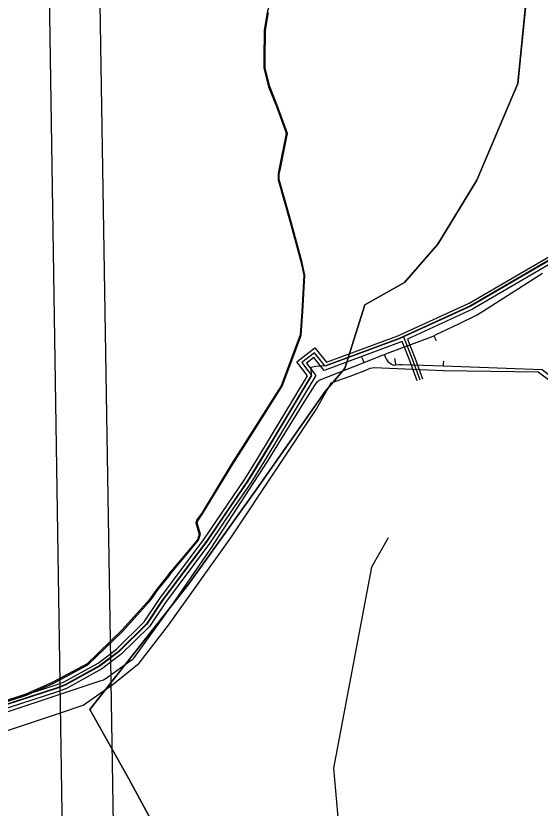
# Model space of a CAD drawing. Extents: x -598233 to -596890, y -1157848 to -1156431.
# Drawn here: x -597410 to -597318.9, y -1156858 to -1156720.5 of the extents above; entities that cross this region are included whole.
import ezdxf

# ---------------------------------------------------------------- set-up
doc = ezdxf.new("R2010")
doc.units = 0
for name, color, linetype in [('Vrstva 1', 7, 'Continuous'), ('Vrstva 13', 7, 'Continuous'), ('Vrstva 19', 7, 'Continuous'), ('Vrstva 25', 7, 'Continuous'), ('Vrstva 26', 7, 'Continuous'), ('Vrstva 42', 7, 'Continuous'), ('Vrstva 44', 7, 'Continuous'), ('Vrstva 53', 7, 'Continuous'), ('Vrstva 54', 7, 'Continuous'), ('Vrstva 58', 7, 'Continuous'), ('Vrstva 60', 7, 'Continuous')]:
    doc.layers.add(name, color=color, linetype=linetype)

msp = doc.modelspace()

# ---------------------------------------------------------------- linework, layer by layer
at = {"layer": 'Vrstva 1'}
msp.add_lwpolyline([(-597345.34, -1156811.1), (-597348.22, -1156816.14), (-597354.82, -1156851.05), (-597353.23, -1156868.75), (-597349.43, -1156886.92), (-597339.68, -1156907.1), (-597340.66, -1156909.74), (-597323.74, -1156939.87), (-597311.35, -1156954.59), (-597300.32, -1156975.28), (-597280.95, -1157016.45), (-597265.74, -1157036.91), (-597259.33, -1157045.74), (-597256.7, -1157056.15), (-597259.09, -1157090.06), (-597268.78, -1157107.66), (-597280.42, -1157141.92), (-597315.49, -1157165.84), (-597323, -1157168.8), (-597336.19, -1157167.94), (-597350.07, -1157168.51)], dxfattribs=at)
at = {"layer": 'Vrstva 13'}
for p, q in [((-597346.5, -1156779.44), (-597345.96, -1156779.23)), ((-597345.96, -1156779.23), (-597345.43, -1156779.02)), ((-597345.96, -1156779.23), (-597345.81, -1156779.65)), ((-597335.69, -1156781.22), (-597335.68, -1156780.9)), ((-597335.68, -1156780.9), (-597335.66, -1156780.42))]:
    msp.add_line(p, q, dxfattribs=at)
for points in [[(-597345.43, -1156779.02), (-597337.78, -1156776.16), (-597337.38, -1156775.98), (-597336.97, -1156775.79), (-597333.02, -1156773.95), (-597329.95, -1156772.41), (-597328.73, -1156771.67), (-597318.51, -1156765.13)], [(-597337.38, -1156775.98), (-597337.18, -1156776.38), (-597336.96, -1156776.83)], [(-597453.62, -1156855.38), (-597429.71, -1156847.3), (-597395.5, -1156835.96), (-597394.76, -1156835.7), (-597394.62, -1156835.63), (-597394.48, -1156835.56), (-597389.78, -1156832.21), (-597389.63, -1156832.08), (-597389.5, -1156831.96), (-597383.03, -1156822.99), (-597376.16, -1156813.06), (-597366.27, -1156797.84), (-597359.89, -1156787.52), (-597358.09, -1156784.67), (-597357.63, -1156783.98), (-597357.48, -1156783.86), (-597357.29, -1156783.73), (-597349.49, -1156780.63), (-597346.5, -1156779.44)], [(-597349.49, -1156780.63), (-597349.65, -1156780.26), (-597349.86, -1156779.75)], [(-597345.81, -1156779.65), (-597345.63, -1156780.12), (-597345.39, -1156780.44), (-597344.74, -1156780.95), (-597344.36, -1156781.08), (-597343.97, -1156781.02), (-597343.37, -1156780.97), (-597343.01, -1156780.99)], [(-597343.97, -1156781.02), (-597344.04, -1156780.55), (-597344.13, -1156779.97)], [(-597343.01, -1156780.99), (-597342.89, -1156780.99), (-597335.69, -1156781.22), (-597318.55, -1156781.85), (-597312.16, -1156786.84), (-597307.42, -1156790.67), (-597298.96, -1156797.74), (-597290.18, -1156805), (-597286.05, -1156808.16), (-597280.5, -1156812.42), (-597280.46, -1156813.15), (-597281.69, -1156814.18), (-597286.16, -1156817.99), (-597296.2, -1156826.44), (-597303.98, -1156841.45), (-597303.68, -1156842.47), (-597277.95, -1156867.46), (-597251.84, -1156872.99), (-597228.34, -1156878.54), (-597227.3, -1156877.94), (-597211.22, -1156869.15), (-597195.71, -1156860.7), (-597186.55, -1156856.51)]]:
    msp.add_lwpolyline(points, dxfattribs=at)
at = {"layer": 'Vrstva 19'}
msp.add_lwpolyline([(-597422.87, -1156848.29), (-597402.78, -1156841.65), (-597398.31, -1156840.09), (-597393.08, -1156836.5), (-597388.58, -1156832.84), (-597383.45, -1156826.21), (-597372.66, -1156811.07), (-597364.7, -1156799.17), (-597357.85, -1156788.77), (-597355.24, -1156784.16), (-597351.93, -1156783.02), (-597349.18, -1156781.95), (-597348.46, -1156781.62), (-597347.73, -1156781.49), (-597335.75, -1156782), (-597335.69, -1156782), (-597319.25, -1156782.23), (-597316.99, -1156783.95)], dxfattribs=at)
at = {"layer": 'Vrstva 25'}
for points in [[(-597312.11, -1156759.9), (-597330.95, -1156770.85), (-597342.64, -1156776.21)], [(-597342.64, -1156776.21), (-597343.39, -1156776.55), (-597356.24, -1156781.3), (-597358.14, -1156778.94), (-597360.33, -1156780.63), (-597358.62, -1156782.91), (-597367.44, -1156797.57), (-597369.7, -1156801.22), (-597372.66, -1156805.53), (-597376.84, -1156811.69), (-597382.3, -1156818.99), (-597384.51, -1156821.95), (-597387.26, -1156826.06), (-597392.12, -1156830.88), (-597395.39, -1156833.32), (-597401.44, -1156836.66), (-597402.77, -1156837.17), (-597425.1, -1156844.41)], [(-597342.64, -1156776.21), (-597341.15, -1156780), (-597339.8, -1156783.67)]]:
    msp.add_lwpolyline(points, dxfattribs=at)
at = {"layer": 'Vrstva 26'}
for points in [[(-597342.89, -1156775.66), (-597331.23, -1156770.32), (-597312.45, -1156759.4)], [(-597311.78, -1156760.4), (-597330.68, -1156771.39), (-597341.96, -1156776.56)], [(-597425.29, -1156843.83), (-597402.97, -1156836.6), (-597401.7, -1156836.12), (-597395.71, -1156832.82), (-597392.52, -1156830.42), (-597387.72, -1156825.67), (-597385, -1156821.6), (-597382.79, -1156818.63), (-597377.33, -1156811.34), (-597373.16, -1156805.2), (-597370.2, -1156800.89), (-597367.95, -1156797.26), (-597359.34, -1156782.95), (-597361.16, -1156780.51), (-597358.05, -1156778.11), (-597356.05, -1156780.58), (-597343.61, -1156776), (-597342.89, -1156775.66)], [(-597342.86, -1156777), (-597356.44, -1156782.01), (-597358.24, -1156779.78), (-597359.49, -1156780.74), (-597357.89, -1156782.87), (-597366.93, -1156797.89), (-597369.2, -1156801.54), (-597372.17, -1156805.87), (-597376.35, -1156812.04), (-597381.82, -1156819.35), (-597384.02, -1156822.3), (-597386.79, -1156826.44), (-597391.73, -1156831.33), (-597395.06, -1156833.83), (-597401.19, -1156837.21), (-597402.57, -1156837.73), (-597424.92, -1156844.98)], [(-597340.27, -1156783.84), (-597341.61, -1156780.17), (-597342.86, -1156777)], [(-597341.96, -1156776.56), (-597340.68, -1156779.82), (-597339.33, -1156783.5)]]:
    msp.add_lwpolyline(points, dxfattribs=at)
at = {"layer": 'Vrstva 42'}
msp.add_lwpolyline([(-597312.16, -1156759.83), (-597330.99, -1156770.78), (-597343.42, -1156776.48), (-597356.22, -1156781.2), (-597357.88, -1156781.32), (-597358.74, -1156781.52), (-597358.71, -1156782.91), (-597365.3, -1156793.86), (-597367.49, -1156797.5), (-597369.77, -1156801.17), (-597376.9, -1156811.63), (-597384.58, -1156821.9), (-597387.32, -1156826.01), (-597392.17, -1156830.81), (-597395.43, -1156833.26), (-597401.48, -1156836.59), (-597402.8, -1156837.09), (-597413.35, -1156840.51)], dxfattribs=at)
at = {"layer": 'Vrstva 44'}
msp.add_lwpolyline([(-597366.33, -1156719.85), (-597366.84, -1156722.95), (-597366.89, -1156727.99), (-597366.9, -1156729.54), (-597366.08, -1156732.81), (-597364.71, -1156736.19), (-597363.2, -1156740.32), (-597363.01, -1156740.87), (-597364.29, -1156747.19), (-597364.44, -1156747.91), (-597364.44, -1156748.92), (-597362.34, -1156756.29), (-597360.5, -1156763.09), (-597359.99, -1156765.5), (-597360.31, -1156771.84), (-597360.6, -1156775.86), (-597361.7, -1156778.81), (-597363.91, -1156784.67), (-597368.92, -1156792.61), (-597372.58, -1156798.33), (-597377.71, -1156806.81), (-597378.59, -1156808.03), (-597378.7, -1156808.51), (-597378.13, -1156810.41), (-597378.46, -1156811.4), (-597380.89, -1156814.33), (-597383.06, -1156816.93), (-597383.57, -1156817.68), (-597385.47, -1156819.98), (-597386.63, -1156821.64), (-597391.56, -1156827.12), (-597397.62, -1156832.96), (-597403.58, -1156836.15), (-597408.24, -1156838.21), (-597412.87, -1156839.7)], dxfattribs=at)
at = {"layer": 'Vrstva 53'}
for points in [[(-597084.23, -1156430.86), (-597404.4, -1156705.31), (-597400.05, -1156986.07), (-597572.78, -1157403.95), (-597578.28, -1157469.82)], [(-597070.97, -1156430.86), (-597395.54, -1156711.24), (-597391, -1156989.14), (-597564.9, -1157408.4), (-597568.1, -1157470.57)]]:
    msp.add_lwpolyline(points, dxfattribs=at)
at = {"layer": 'Vrstva 54'}
for p, q in [((-597320.69, -1156711.19), (-597322.79, -1156732.22)), ((-597322.79, -1156732.22), (-597329.89, -1156748.98)), ((-597329.89, -1156748.98), (-597336.66, -1156760.1)), ((-597336.66, -1156760.1), (-597342.46, -1156766.75)), ((-597342.46, -1156766.75), (-597349.39, -1156770.61)), ((-597349.39, -1156770.61), (-597352.58, -1156780.76)), ((-597352.58, -1156780.76), (-597352.85, -1156781.63)), ((-597352.98, -1156781.78), (-597356.25, -1156785.65)), ((-597352.85, -1156781.63), (-597352.98, -1156781.78)), ((-597356.25, -1156785.65), (-597368.15, -1156802.59)), ((-597368.15, -1156802.59), (-597379.96, -1156819.08)), ((-597379.96, -1156819.08), (-597397.12, -1156840.87)), ((-597397.12, -1156840.87), (-597390.35, -1156852.93)), ((-597390.35, -1156852.93), (-597386.19, -1156860.61))]:
    msp.add_line(p, q, dxfattribs=at)
at = {"layer": 'Vrstva 58'}
for points in [[(-597353.95, -1156652.59), (-597353.9, -1156653.26), (-597353.32, -1156655.1), (-597353.29, -1156655.87), (-597353.31, -1156656.62), (-597353.85, -1156658.75), (-597354.93, -1156663.66), (-597357.17, -1156673.03), (-597359.06, -1156680.54), (-597361.11, -1156688.33), (-597363.31, -1156696.03), (-597364.45, -1156701.7), (-597365.18, -1156707.09), (-597365.76, -1156713.15), (-597366, -1156718.75), (-597366.33, -1156719.85), (-597366.84, -1156722.95), (-597366.89, -1156727.99), (-597366.9, -1156729.54), (-597366.08, -1156732.81), (-597364.71, -1156736.19), (-597363.2, -1156740.32), (-597363.01, -1156740.87), (-597364.29, -1156747.19)], [(-597412.82, -1156839.89), (-597408.17, -1156838.4), (-597403.49, -1156836.33), (-597397.5, -1156833.12), (-597391.42, -1156827.26), (-597386.47, -1156821.76), (-597385.31, -1156820.1), (-597383.41, -1156817.8), (-597382.9, -1156817.05), (-597380.74, -1156814.46), (-597378.28, -1156811.5), (-597377.92, -1156810.41), (-597378.49, -1156808.5), (-597378.4, -1156808.11), (-597377.54, -1156806.92), (-597372.41, -1156798.44), (-597368.75, -1156792.72), (-597363.73, -1156784.76), (-597361.51, -1156778.88), (-597360.4, -1156775.9), (-597360.11, -1156771.85), (-597359.79, -1156765.48), (-597360.31, -1156763.04), (-597362.15, -1156756.24), (-597364.24, -1156748.89), (-597364.24, -1156747.93), (-597364.09, -1156747.23), (-597362.8, -1156740.86), (-597363.01, -1156740.25), (-597364.52, -1156736.12), (-597365.89, -1156732.75), (-597366.7, -1156729.52), (-597366.69, -1156727.99), (-597366.64, -1156722.97), (-597366.13, -1156719.9)], [(-597364.29, -1156747.19), (-597364.44, -1156747.91), (-597364.44, -1156748.92), (-597362.34, -1156756.29), (-597360.5, -1156763.09), (-597359.99, -1156765.5), (-597360.31, -1156771.84), (-597360.6, -1156775.86), (-597361.7, -1156778.81), (-597363.91, -1156784.67), (-597368.92, -1156792.61), (-597372.58, -1156798.33), (-597377.71, -1156806.81), (-597378.59, -1156808.03), (-597378.7, -1156808.51), (-597378.13, -1156810.41), (-597378.46, -1156811.4), (-597380.89, -1156814.33), (-597383.06, -1156816.93)], [(-597466.04, -1156838.7), (-597460.94, -1156842.76), (-597457.37, -1156845.78), (-597454.86, -1156847.74), (-597452.38, -1156849.93), (-597452, -1156850.17), (-597451.15, -1156850.41), (-597443.52, -1156847.89), (-597434.35, -1156844.82), (-597426.64, -1156841.91), (-597420.58, -1156841.06), (-597412.87, -1156839.7), (-597408.24, -1156838.21), (-597403.58, -1156836.15), (-597397.62, -1156832.96), (-597391.56, -1156827.12), (-597386.63, -1156821.64), (-597385.47, -1156819.98), (-597383.57, -1156817.68), (-597383.06, -1156816.93)], [(-597385.47, -1156819.98), (-597386.63, -1156821.64), (-597391.56, -1156827.12), (-597397.62, -1156832.96), (-597403.58, -1156836.15), (-597408.24, -1156838.21), (-597412.87, -1156839.7), (-597420.58, -1156841.06), (-597426.64, -1156841.91), (-597434.35, -1156844.82), (-597443.52, -1156847.89), (-597451.15, -1156850.41), (-597452, -1156850.17), (-597452.38, -1156849.93), (-597454.86, -1156847.74), (-597457.37, -1156845.78), (-597460.94, -1156842.76), (-597466.04, -1156838.7)]]:
    msp.add_lwpolyline(points, dxfattribs=at)
at = {"layer": 'Vrstva 60'}
for points in [[(-597272.06, -1156618.34), (-597277.57, -1156622.61), (-597282.01, -1156626.05), (-597296.17, -1156642.61), (-597311.62, -1156665.35), (-597318.82, -1156692.37), (-597319.27, -1156702.09), (-597320.69, -1156711.19), (-597322.79, -1156732.22), (-597329.89, -1156748.98), (-597336.66, -1156760.1), (-597342.46, -1156766.75), (-597349.39, -1156770.61), (-597352.58, -1156780.76), (-597352.85, -1156781.63), (-597352.98, -1156781.78), (-597356.25, -1156785.65), (-597368.15, -1156802.59), (-597379.96, -1156819.08), (-597397.12, -1156840.87), (-597390.35, -1156852.93), (-597386.19, -1156860.61)], [(-597386.19, -1156860.61), (-597390.35, -1156852.93), (-597397.12, -1156840.87), (-597379.96, -1156819.08), (-597368.15, -1156802.59), (-597356.25, -1156785.65), (-597352.98, -1156781.78), (-597352.85, -1156781.63), (-597352.58, -1156780.76), (-597349.39, -1156770.61), (-597342.46, -1156766.75), (-597336.66, -1156760.1), (-597329.89, -1156748.98), (-597322.79, -1156732.22), (-597320.69, -1156711.19), (-597319.27, -1156702.09), (-597318.82, -1156692.37), (-597311.62, -1156665.35), (-597296.17, -1156642.61), (-597282.01, -1156626.05), (-597277.57, -1156622.61), (-597272.06, -1156618.34)]]:
    msp.add_lwpolyline(points, dxfattribs=at)

doc.saveas('drawing.dxf')
